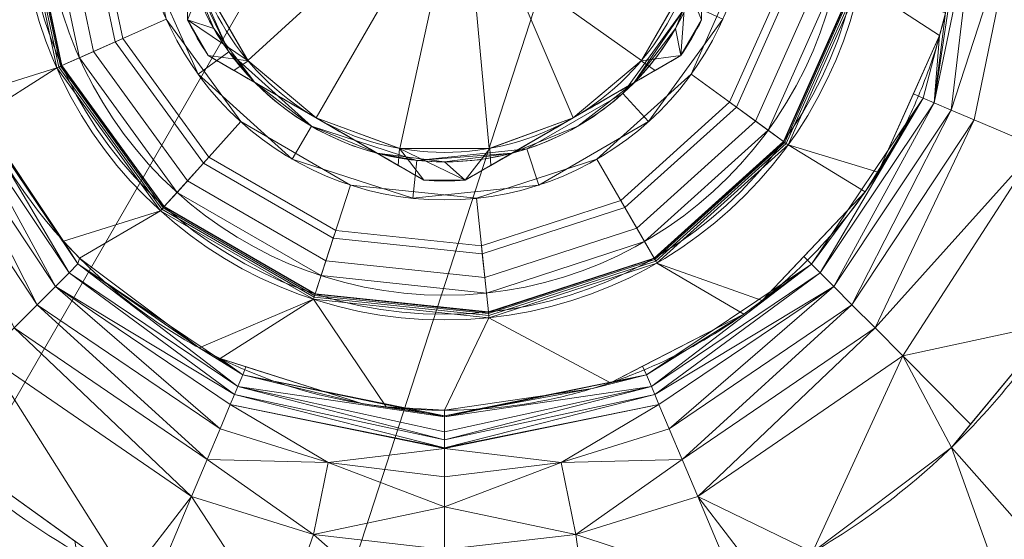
# Model space of a CAD drawing. Header units: millimetres. Extents: x -71 to 71, y -145 to 145.
# Tile 346 of 497: x -22 to 29, y -34 to -7. Entities that reach past the tile are written whole.
import ezdxf

# ---------------------------------------------------------------- set-up
doc = ezdxf.new("R2010")
doc.units = ezdxf.units.MM
doc.layers.add('1', color=7, linetype='CONTINUOUS')

msp = doc.modelspace()

# ---------------------------------------------------------------- linework, layer by layer
at = {"layer": '1', "color": 163, "linetype": 'Continuous', "lineweight": 13}
for p, q in [((-13.5, -6.538, 109.5), (-13.5, -3.708, 109.5)), ((13.5, -3.708, 109.5), (13.5, -6.538, 109.5)), ((-13.5, -6.538, 109.5), (-13.5, -6.538, 116.634)), ((13.5, -6.538, 109.5), (13.5, -6.538, 116.634)), ((-12.412, -8.422, 109.5), (-12.412, -8.422, 116.634)), ((-9.961, -9.837, 109.5), (-12.412, -8.422, 109.5)), ((12.412, -8.422, 109.5), (9.961, -9.837, 109.5)), ((12.412, -8.422, 109.5), (12.412, -8.422, 116.634)), ((-3.539, -13.545, 109.5), (-9.961, -9.837, 109.5)), ((9.961, -9.837, 109.5), (3.539, -13.545, 109.5)), ((-1.088, -14.961, 109.5), (-3.539, -13.545, 109.5)), ((3.539, -13.545, 109.5), (1.088, -14.961, 109.5)), ((-1.088, -14.961, 109.5), (-1.088, -14.961, 116.634)), ((1.088, -14.961, 109.5), (1.088, -14.961, 116.634))]:
    msp.add_line(p, q, dxfattribs=at)
at = {"layer": '1', "color": 163, "linetype": 'Continuous', "lineweight": 13, "extrusion": (-5.23961e-15, 1.15648e-14, -1)}
for centre, radius in [((0, 0, 144.005), 61.018), ((0, 0, 124.37), 56.395)]:
    msp.add_circle(centre, radius, dxfattribs=at)
at = {"layer": '1', "color": 163, "linetype": 'Continuous', "lineweight": 13}
for centre, radius in [((0, 0, -145), 60.443), ((0, 0, -118.371), 50.5), ((0, 0, 75.3), 22), ((0, 0, 109), 21), ((0, 0, 109), 16), ((0, 0, 108.5), 16), ((0, 0, 108.5), 14)]:
    msp.add_circle(centre, radius, dxfattribs=at)
at = {"layer": '1', "color": 163, "linetype": 'Continuous', "lineweight": 13, "extrusion": (0, 0, -1)}
for centre, radius in [((0, 0, -75), 22.3), ((0, 0, -84.43), 22), ((0, 0, -93.97), 22), ((0, 0, -108), 22)]:
    msp.add_circle(centre, radius, dxfattribs=at)
at = {"layer": '1', "color": 163, "linetype": 'Continuous', "lineweight": 13}
for centre, radius, start, end in [((0, 0, 117.5), 13.5, 300, 0), ((0, 0, 109.5), 14, 195.3589, 224.6411), ((0, 0, 109.5), 14, 315.3589, 344.6411), ((0, 0, 109.5), 14, 224.6411, 255.3589), ((0, 0, 109.5), 14, 284.6411, 315.3589), ((0, 0, 109.5), 14, 255.3589, 284.6411)]:
    msp.add_arc(centre, radius, start, end, dxfattribs=at)
at = {"layer": '1', "color": 163, "linetype": 'Continuous', "lineweight": 13, "extrusion": (0, 0, -1)}
for centre, radius, start, end in [((0, 0, -117.5), 13.5, 300, 360), ((0, 0, -116.634), 15, 325.8419, 334.1581), ((0, 0, -109.5), 15, 325.8419, 334.1581), ((0, 0, -116.634), 15, 205.8419, 214.1581), ((0, 0, -109.5), 15, 205.8419, 214.1581), ((0, 0, -117.5), 13.5, 240, 300), ((0, 0, -116.634), 15, 265.8419, 274.1581), ((0, 0, -109.5), 15, 265.8419, 274.1581)]:
    msp.add_arc(centre, radius, start, end, dxfattribs=at)
at = {"layer": '1', "color": 163, "linetype": 'Continuous', "lineweight": 13}
for points, knots in [([(-24.097, 44.38, -76), (-24.172, 44.339, -76), (-24.622, 44.093, -76), (-25.349, 43.682, -76), (-26.086, 43.242, -76), (-26.544, 42.962, -76), (-27.001, 42.677, -76), (-27.726, 42.213, -76), (-28.488, 41.701, -76), (-29.02, 41.33, -76), (-29.24, 41.174, -76), (-29.461, 41.017, -76), (-29.812, 40.763, -76), (-30.291, 40.409, -76), (-30.982, 39.884, -76), (-31.833, 39.21, -76), (-32.836, 38.375, -76), (-33.817, 37.513, -76), (-34.776, 36.625, -76), (-35.713, 35.713, -76), (-36.625, 34.776, -76), (-37.513, 33.817, -76), (-38.231, 32.999, -76), (-38.705, 32.438, -76), (-38.93, 32.166, -76), (-39.069, 31.999, -76), (-39.429, 31.557, -76), (-40.019, 30.811, -76), (-40.604, 30.03, -76), (-40.977, 29.515, -76), (-41.103, 29.339, -76), (-41.181, 29.229, -76), (-41.22, 29.174, -76), (-41.283, 29.086, -76), (-41.392, 28.931, -76), (-41.608, 28.62, -76), (-41.912, 28.174, -76), (-42.27, 27.635, -76), (-42.62, 27.091, -76), (-42.905, 26.636, -76), (-43.102, 26.315, -76), (-43.213, 26.132, -76), (-43.276, 26.028, -76), (-43.317, 25.959, -76), (-43.345, 25.913, -76), (-43.393, 25.832, -76), (-43.489, 25.671, -76), (-44.004, 24.793, -76), (-44.673, 23.576, -76), (-45.434, 22.057, -76), (-45.974, 20.909, -76), (-46.482, 19.753, -76), (-46.96, 18.59, -76), (-47.405, 17.421, -76), (-47.82, 16.249, -76), (-48.203, 15.073, -76), (-48.673, 13.503, -76), (-49.184, 11.539, -76), (-49.594, 9.579, -76), (-49.864, 8.018, -76), (-49.987, 7.192, -76), (-50.053, 6.707, -76), (-50.078, 6.513, -76), (-50.107, 6.287, -76), (-50.133, 6.081, -76), (-50.15, 5.936, -76), (-50.163, 5.825, -76), (-50.217, 5.354, -76), (-50.339, 4.152, -76), (-50.442, 2.627, -76), (-50.492, 1.119, -76), (-50.504, 0, -76), (-50.492, -1.119, -76), (-50.442, -2.627, -76), (-50.314, -4.533, -76), (-50.052, -6.849, -76), (-49.676, -9.187, -76), (-49.184, -11.539, -76), (-48.571, -13.896, -76), (-47.835, -16.25, -76), (-46.975, -18.592, -76), (-45.99, -20.913, -76), (-44.879, -23.201, -76), (-43.644, -25.448, -76), (-42.288, -27.644, -76), (-40.813, -29.779, -76), (-39.224, -31.843, -76), (-37.526, -33.828, -76), (-35.725, -35.725, -76), (-33.907, -37.451, -76), (-32.588, -38.587, -76), (-31.241, -39.688, -76), (-29.779, -40.813, -76), (-27.644, -42.288, -76), (-25.448, -43.644, -76), (-23.201, -44.879, -76), (-20.913, -45.99, -76), (-18.592, -46.975, -76), (-16.25, -47.835, -76), (-13.896, -48.571, -76), (-11.539, -49.184, -76), (-9.187, -49.676, -76), (-6.849, -50.052, -76), (-4.533, -50.314, -76), (-2.245, -50.467, -76), (-0.744, -50.5, -76), (0, -50.5, -76)], [0, 0, 0, 0, 0.001879, 0.011207, 0.018203, 0.020535, 0.022867, 0.029864, 0.039192, 0.04269, 0.043856, 0.045022, 0.04852, 0.053184, 0.057848, 0.067177, 0.076505, 0.085833, 0.095161, 0.104489, 0.113818, 0.123146, 0.132474, 0.137138, 0.138887, 0.140053, 0.141802, 0.151131, 0.160459, 0.162791, 0.164831, 0.165123, 0.165706, 0.166289, 0.167455, 0.169787, 0.174451, 0.179115, 0.183779, 0.188444, 0.190776, 0.191942, 0.193108, 0.193399, 0.193691, 0.194274, 0.19544, 0.197772, 0.216428, 0.225757, 0.235085, 0.244413, 0.253741, 0.263069, 0.272398, 0.281726, 0.291054, 0.309711, 0.328367, 0.337695, 0.347024, 0.34819, 0.349356, 0.351688, 0.353655, 0.354311, 0.355186, 0.356352, 0.36568, 0.384337, 0.393665, 0.402993, 0.412321, 0.421649, 0.440306, 0.458962, 0.477619, 0.496275, 0.514932, 0.533588, 0.552245, 0.570901, 0.589558, 0.608214, 0.626871, 0.645527, 0.664184, 0.68284, 0.701496, 0.720153, 0.736477, 0.738809, 0.757466, 0.776122, 0.794779, 0.813435, 0.832092, 0.850748, 0.869405, 0.888061, 0.906718, 0.925374, 0.944031, 0.962687, 0.981344, 1, 1, 1, 1]), ([(-7.623, 37.269, 57.075), (-10.477, 36.716, 57.095), (-15.76, 35.075, 57.155), (-23.419, 30.836, 57.273), (-28.808, 25.986, 57.326), (-32.723, 20.841, 57.249), (-35.319, 16.316, 57.092), (-37.183, 11.365, 56.816), (-38.174, 6.948, 56.572), (-38.672, 3.016, 56.402), (-38.751, -0.066, 56.317), (-38.602, -2.98, 56.288), (-38.21, -6.836, 56.332), (-36.978, -12.35, 56.699), (-34.425, -18.612, 57.701), (-30.968, -24.306, 59.063), (-26.306, -29.662, 60.755), (-21.316, -33.455, 62.235), (-17.822, -35.334, 63.038), (-16.699, -35.869, 63.271), (-16.633, -35.9, 63.285)], [0, 0, 0, 0, 0.086974, 0.167767, 0.2717, 0.313026, 0.368916, 0.432966, 0.475693, 0.5079, 0.554556, 0.570172, 0.597502, 0.673641, 0.743578, 0.805353, 0.878593, 0.962019, 0.99777, 1, 1, 1, 1]), ([(7.623, 37.268, 57.074), (8.624, 37.075, 57.081), (10.612, 36.612, 57.097), (14.504, 35.385, 57.138), (19.169, 33.293, 57.208), (23.457, 30.508, 57.267), (26.296, 28.137, 57.297), (27.773, 26.73, 57.304), (28.748, 25.722, 57.304), (29.691, 24.684, 57.301), (30.997, 23.117, 57.29), (32.569, 20.949, 57.255), (34.162, 18.336, 57.168), (35.3, 16.055, 57.065), (36.08, 14.172, 56.977), (36.604, 12.737, 56.905), (37.073, 11.283, 56.823), (37.486, 9.813, 56.739), (37.843, 8.327, 56.655), (38.241, 6.33, 56.548), (38.584, 3.804, 56.434), (38.702, 1.512, 56.364), (38.7, -0.017, 56.334), (38.683, -0.781, 56.322), (38.662, -1.418, 56.313), (38.64, -1.927, 56.307), (38.625, -2.245, 56.303), (38.562, -3.391, 56.293), (38.36, -5.421, 56.314), (37.843, -8.371, 56.446), (37.12, -11.337, 56.677), (36.185, -14.232, 57.013), (35.226, -16.566, 57.386), (34.361, -18.382, 57.727), (33.667, -19.717, 58), (32.926, -21.023, 58.292), (31.874, -22.721, 58.702), (29.868, -25.575, 59.469), (26.547, -29.275, 60.659), (21.912, -33.043, 62.069), (18.445, -35.044, 62.91), (16.633, -35.9, 63.286)], [0, 0, 0, 0, 0.03125, 0.0625, 0.125, 0.1875, 0.21875, 0.238281, 0.25, 0.261719, 0.28125, 0.3125, 0.34375, 0.375, 0.390625, 0.40625, 0.421875, 0.4375, 0.453125, 0.46875, 0.5, 0.53125, 0.539062, 0.546875, 0.554688, 0.558594, 0.5625, 0.564453, 0.59375, 0.625, 0.65625, 0.6875, 0.71875, 0.734375, 0.75, 0.765625, 0.78125, 0.8125, 0.875, 0.9375, 1, 1, 1, 1]), ([(0, 27.058, 75), (-1.786, 27.058, 75), (-3.543, 26.882, 75), (-6.136, 26.366, 75), (-6.993, 26.151, 75), (-8.268, 25.763, 75), (-8.692, 25.623, 75), (-9.531, 25.322, 75), (-9.945, 25.162, 75), (-11.988, 24.313, 75), (-13.54, 23.482, 75), (-15.377, 22.253, 75), (-15.739, 21.997, 75), (-16.453, 21.467, 75), (-16.805, 21.192, 75), (-17.836, 20.344, 75), (-18.491, 19.749, 75), (-20.358, 17.878, 75), (-21.477, 16.516, 75), (-22.713, 14.666, 75), (-22.952, 14.288, 75), (-23.408, 13.525, 75), (-23.626, 13.139, 75), (-24.251, 11.97, 75), (-24.627, 11.173, 75), (-25.301, 9.547, 75), (-25.598, 8.717, 75), (-25.984, 7.446, 75), (-26.103, 7.019, 75), (-26.32, 6.155, 75), (-26.418, 5.719, 75), (-26.851, 3.541, 75), (-27.023, 1.788, 75), (-27.025, -0.858, 75), (-26.983, -1.742, 75), (-26.81, -3.517, 75), (-26.679, -4.397, 75), (-26.164, -6.995, 75), (-25.655, -8.681, 75), (-24.64, -11.138, 75), (-24.258, -11.949, 75), (-23.423, -13.514, 75), (-22.969, -14.271, 75), (-21.504, -16.468, 75), (-20.386, -17.837, 75), (-17.864, -20.363, 75), (-16.501, -21.483, 75), (-14.306, -22.953, 75), (-13.549, -23.408, 75), (-11.985, -24.247, 75), (-11.175, -24.631, 75), (-8.722, -25.651, 75), (-7.038, -26.164, 75), (-4.44, -26.686, 75), (-3.559, -26.818, 75), (-1.783, -26.995, 75), (-0.893, -27.039, 75), (0, -27.039, 75)], [0, 0, 0, 0, 0.0625, 0.0625, 0.09375, 0.09375, 0.109375, 0.109375, 0.125, 0.125, 0.1875, 0.1875, 0.203125, 0.203125, 0.21875, 0.21875, 0.25, 0.25, 0.3125, 0.3125, 0.328125, 0.328125, 0.34375, 0.34375, 0.375, 0.375, 0.40625, 0.40625, 0.421875, 0.421875, 0.4375, 0.4375, 0.5, 0.5, 0.53125, 0.53125, 0.5625, 0.5625, 0.625, 0.625, 0.65625, 0.65625, 0.6875, 0.6875, 0.75, 0.75, 0.8125, 0.8125, 0.84375, 0.84375, 0.875, 0.875, 0.9375, 0.9375, 0.96875, 0.96875, 1, 1, 1, 1]), ([(0, -27.039, 75), (1.786, -27.039, 75), (3.542, -26.863, 75), (6.135, -26.347, 75), (6.993, -26.132, 75), (8.268, -25.745, 75), (8.692, -25.604, 75), (9.53, -25.303, 75), (9.944, -25.143, 75), (11.987, -24.294, 75), (13.54, -23.464, 75), (15.377, -22.236, 75), (15.74, -21.981, 75), (16.454, -21.451, 75), (16.806, -21.175, 75), (17.838, -20.328, 75), (18.492, -19.734, 75), (20.361, -17.863, 75), (21.48, -16.502, 75), (22.716, -14.652, 75), (22.955, -14.274, 75), (23.412, -13.511, 75), (23.63, -13.125, 75), (24.254, -11.956, 75), (24.63, -11.159, 75), (25.304, -9.533, 75), (25.601, -8.703, 75), (25.987, -7.432, 75), (26.105, -7.005, 75), (26.322, -6.141, 75), (26.42, -5.704, 75), (26.853, -3.526, 75), (27.024, -1.773, 75), (27.025, 0.872, 75), (26.983, 1.757, 75), (26.808, 3.532, 75), (26.678, 4.412, 75), (26.161, 7.01, 75), (25.651, 8.695, 75), (24.637, 11.153, 75), (24.254, 11.964, 75), (23.419, 13.528, 75), (22.966, 14.286, 75), (21.5, 16.483, 75), (20.383, 17.852, 75), (17.863, 20.38, 75), (16.499, 21.499, 75), (14.305, 22.971, 75), (13.549, 23.426, 75), (11.985, 24.266, 75), (11.175, 24.65, 75), (8.722, 25.67, 75), (7.038, 26.184, 75), (4.44, 26.705, 75), (3.559, 26.837, 75), (1.783, 27.014, 75), (0.893, 27.058, 75), (0, 27.058, 75)], [0, 0, 0, 0, 0.0625, 0.0625, 0.09375, 0.09375, 0.109375, 0.109375, 0.125, 0.125, 0.1875, 0.1875, 0.203125, 0.203125, 0.21875, 0.21875, 0.25, 0.25, 0.3125, 0.3125, 0.328125, 0.328125, 0.34375, 0.34375, 0.375, 0.375, 0.40625, 0.40625, 0.421875, 0.421875, 0.4375, 0.4375, 0.5, 0.5, 0.53125, 0.53125, 0.5625, 0.5625, 0.625, 0.625, 0.65625, 0.65625, 0.6875, 0.6875, 0.75, 0.75, 0.8125, 0.8125, 0.84375, 0.84375, 0.875, 0.875, 0.9375, 0.9375, 0.96875, 0.96875, 1, 1, 1, 1]), ([(-56.009, 7.431, -40.188), (-56.388, 4.578, -40.186), (-56.641, 0.134, -40.185), (-56.24, -6.021, -40.189), (-55.544, -10.716, -40.194), (-54.419, -15.455, -40.201), (-52.847, -20.192, -40.211), (-50.809, -24.884, -40.223), (-48.296, -29.478, -40.237), (-45.295, -33.918, -40.254), (-41.802, -38.142, -40.273), (-37.826, -42.092, -40.294), (-33.383, -45.704, -40.318), (-28.491, -48.91, -40.344), (-21.41, -52.55, -40.381), (-15.538, -54.481, -40.413), (-11.446, -55.328, -40.436)], [0, 0, 0, 0, 0.125, 0.1875, 0.25, 0.3125, 0.375, 0.4375, 0.5, 0.5625, 0.625, 0.6875, 0.75, 0.8125, 0.875, 1, 1, 1, 1]), ([(-55.792, 7.399, -43.18), (-56.025, 5.645, -43.179), (-56.322, 2.145, -43.176), (-56.277, -3.083, -43.176), (-55.745, -8.317, -43.178), (-54.721, -13.508, -43.184), (-53.474, -17.706, -43.19), (-52.25, -20.972, -43.197), (-51.219, -23.375, -43.203), (-50.072, -25.74, -43.209), (-48.389, -28.832, -43.218), (-46.015, -32.549, -43.232), (-42.796, -36.679, -43.25), (-39.806, -39.855, -43.267), (-37.226, -42.238, -43.281), (-35.202, -43.937, -43.293), (-33.103, -45.541, -43.305), (-30.938, -47.039, -43.317), (-28.72, -48.425, -43.329), (-25.68, -50.135, -43.347), (-22.517, -51.632, -43.365), (-19.232, -52.914, -43.383), (-15.891, -54.039, -43.402), (-13.342, -54.704, -43.417), (-11.64, -55.064, -43.427)], [0, 0, 0, 0, 0.0625, 0.125, 0.1875, 0.25, 0.3125, 0.34375, 0.375, 0.40625, 0.4375, 0.5, 0.5625, 0.625, 0.65625, 0.6875, 0.71875, 0.75, 0.78125, 0.8125, 0.875, 0.90625, 0.9375, 1, 1, 1, 1]), ([(56.009, 7.431, -40.188), (56.48, 3.879, -40.185), (56.609, 0.339, -40.185), (56.211, -6.716, -40.187), (55.674, -10.264, -40.19), (53.944, -17.175, -40.2), (52.766, -20.507, -40.206), (49.795, -26.93, -40.223), (47.978, -30.049, -40.233), (43.844, -35.813, -40.256), (41.525, -38.478, -40.269), (36.383, -43.372, -40.297), (33.546, -45.6, -40.313), (27.598, -49.428, -40.346), (24.459, -51.056, -40.364), (18.004, -53.662, -40.399), (14.728, -54.649, -40.418), (11.446, -55.328, -40.436)], [0, 0, 0, 0, 0.125756, 0.125756, 0.251512, 0.251512, 0.377268, 0.377268, 0.503024, 0.503024, 0.62878, 0.62878, 0.754536, 0.754536, 0.880292, 0.880292, 1, 1, 1, 1]), ([(55.792, 7.399, -43.18), (55.796, 7.37, -43.18), (55.814, 7.234, -43.18), (55.843, 7.006, -43.18), (55.871, 6.777, -43.18), (55.89, 6.616, -43.18), (55.905, 6.491, -43.179), (55.965, 5.967, -43.179), (56.102, 4.627, -43.178), (56.215, 2.927, -43.178), (56.271, 1.247, -43.177), (56.285, 0, -43.177), (56.271, -1.247, -43.177), (56.216, -2.927, -43.178), (56.073, -5.052, -43.178), (55.781, -7.633, -43.18), (55.363, -10.238, -43.182), (54.814, -12.859, -43.186), (54.131, -15.487, -43.189), (53.311, -18.11, -43.194), (52.352, -20.721, -43.199), (51.254, -23.307, -43.205), (50.016, -25.857, -43.212), (48.64, -28.361, -43.22), (47.128, -30.808, -43.228), (45.485, -33.187, -43.238), (43.714, -35.488, -43.248), (41.822, -37.7, -43.258), (39.814, -39.814, -43.269), (37.788, -41.738, -43.281), (36.318, -43.004, -43.289), (34.817, -44.23, -43.297), (33.188, -45.485, -43.306), (30.808, -47.128, -43.32), (28.361, -48.64, -43.333), (25.857, -50.016, -43.347), (23.306, -51.254, -43.361), (20.721, -52.352, -43.376), (18.11, -53.311, -43.39), (15.487, -54.131, -43.405), (13.327, -54.692, -43.417), (12.046, -54.978, -43.424), (11.64, -55.064, -43.427)], [0, 0, 0, 0, 0.001087, 0.005202, 0.008675, 0.009832, 0.011376, 0.013433, 0.029895, 0.062819, 0.07928, 0.095742, 0.112204, 0.128666, 0.161589, 0.194512, 0.227436, 0.260359, 0.293283, 0.326206, 0.35913, 0.392053, 0.424977, 0.4579, 0.490824, 0.523747, 0.556671, 0.589594, 0.622518, 0.655441, 0.684249, 0.688365, 0.721288, 0.754212, 0.787135, 0.820059, 0.852982, 0.885906, 0.918829, 0.951753, 0.984676, 1, 1, 1, 1]), ([(-13.5, -6.538, 116.634), (-13.5, -5.465, 116.904), (-13.5, -4.385, 117.122), (-13.5, -2.207, 117.42), (-13.5, -1.109, 117.5), (-13.5, 0, 117.5)], [0, 0, 0, 0, 0.5, 0.5, 1, 1, 1, 1]), ([(-6.75, -11.691, 117.5), (-7.71, -11.137, 117.5), (-8.661, -10.588, 117.42), (-10.548, -9.499, 117.122), (-11.483, -8.959, 116.904), (-12.412, -8.422, 116.634)], [0, 0, 0, 0, 0.5, 0.5, 1, 1, 1, 1]), ([(12.412, -8.422, 116.634), (11.483, -8.959, 116.904), (10.548, -9.499, 117.122), (8.661, -10.588, 117.42), (7.71, -11.137, 117.5), (6.75, -11.691, 117.5)], [0, 0, 0, 0, 0.5, 0.5, 1, 1, 1, 1]), ([(-1.088, -14.961, 116.634), (-2.017, -14.424, 116.904), (-2.952, -13.884, 117.122), (-4.839, -12.795, 117.42), (-5.79, -12.246, 117.5), (-6.75, -11.691, 117.5)], [0, 0, 0, 0, 0.5, 0.5, 1, 1, 1, 1]), ([(6.75, -11.691, 117.5), (5.79, -12.246, 117.5), (4.839, -12.795, 117.42), (2.952, -13.884, 117.122), (2.017, -14.424, 116.904), (1.088, -14.961, 116.634)], [0, 0, 0, 0, 0.5, 0.5, 1, 1, 1, 1])]:
    msp.add_open_spline(points, degree=3, knots=knots, dxfattribs=at)
msp.add_rational_spline([(24.097, 44.38, -76), (37.72, 36.983, -76), (51.026, 22.319, -76), (52.762, 2.594, -76), (45.13, -27.456, -76), (34.192, -43.962, -76), (15.502, -50.5, -76), (0, -50.5, -76)], [0.558861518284, 0.558861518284, 0.542329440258, 0.558861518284, 0.558861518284, 0.542329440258, 0.558861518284, 0.558861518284], degree=4, knots=[0, 0, 0, 0, 0, 0.5, 0.5, 0.5, 1, 1, 1, 1, 1], dxfattribs=at)
msp.add_open_spline([(0, -39.596, 64.892), (0, -31.671, 65.373), (0, -27.486, 68.742), (0, -27.039, 75)], degree=3, dxfattribs=at)
for points in [[(24.585, 55.218, -145), (-35.528, -48.9, -145), (-52.345, -30.222, -145), (-60.112, -6.318, -145)], [(-12.567, -59.123, -145), (-35.528, -48.9, -145), (24.585, 55.218, -145)], [(24.585, 55.218, -145), (35.528, -48.9, -145), (12.567, -59.123, -145), (-12.567, -59.123, -145)], [(35.528, -48.9, -145), (24.585, 55.218, -145), (44.918, 40.445, -145)], [(-26.871, -2.876, 75), (-24.907, -10.49, 75), (-20.372, -9.07, 75), (-22.3, 0, 75)], [(-22.3, 0, 75), (-20.372, -9.07, 75), (-20.267, -9.024, 75.023), (-22.185, 0, 75.023)], [(-22.185, 0, 75.023), (-20.267, -9.024, 75.023), (-20.178, -8.984, 75.088), (-22.088, 0, 75.088)], [(-22.088, 0, 75.088), (-20.178, -8.984, 75.088), (-20.119, -8.957, 75.185), (-22.023, 0, 75.185)], [(-22.023, 0, 75.185), (-20.119, -8.957, 75.185), (-20.098, -8.948, 75.3), (-22, 0, 75.3)], [(-22, 0, 108), (-20.098, -8.948, 108), (-19.184, -8.541, 109), (-21, 0, 109)], [(-20.098, -8.948, 75.3), (-20.098, -8.948, 84.43), (-22, 0, 84.43), (-22, 0, 75.3)], [(-22, 0, 84.43), (-20.098, -8.948, 84.43), (-18.433, -8.207, 85.463), (-20.178, 0, 85.463)], [(-20.178, 0, 92.937), (-18.433, -8.207, 92.937), (-20.098, -8.948, 93.97), (-22, 0, 93.97)], [(-20.098, -8.948, 93.97), (-20.098, -8.948, 108), (-22, 0, 108), (-22, 0, 93.97)], [(-14.617, -6.508, 109), (-16, 0, 109), (-21, 0, 109), (-19.184, -8.541, 109)], [(-20.178, 0, 85.463), (-18.433, -8.207, 85.463), (-17.301, -7.703, 87.152), (-18.939, 0, 87.152)], [(-18.939, 0, 91.248), (-17.301, -7.703, 91.248), (-18.433, -8.207, 92.937), (-20.178, 0, 92.937)], [(-18.939, 0, 87.152), (-17.301, -7.703, 87.152), (-16.901, -7.525, 89.2), (-18.5, 0, 89.2)], [(-18.5, 0, 89.2), (-16.901, -7.525, 89.2), (-17.301, -7.703, 91.248), (-18.939, 0, 91.248)], [(25.716, -10.907, 69.353), (27.922, -0.271, 69.14), (27.301, -0.265, 72.039)], [(26.309, -6.18, 75), (25.716, -10.907, 69.353), (27.301, -0.265, 72.039)], [(27.922, -0.271, 69.14), (25.716, -10.907, 69.353), (26.607, -11.285, 66.771)], [(26.607, -11.285, 66.771), (30.171, -0.293, 63.994), (27.922, -0.271, 69.14)], [(26.607, -11.285, 66.771), (27.813, -11.796, 64.41), (30.171, -0.293, 63.994)], [(30.171, -0.293, 63.994), (27.813, -11.796, 64.41), (31.166, -13.218, 60.351)], [(-4.045, -2.939, 117.5), (-4.891, -1.04, 117.5), (-12.686, -4.617, 117.5), (-10.342, -8.678, 117.5)], [(4.568, -2.034, 117.5), (3.346, -3.716, 117.5), (10.342, -8.678, 117.5), (12.686, -4.617, 117.5)], [(-15.65, -3.327, 108.5), (-12.944, -9.405, 108.5), (-11.326, -8.229, 108.5), (-13.694, -2.911, 108.5)], [(-13.5, -3.708, 109.5), (-13.694, -2.911, 108.5), (-11.326, -8.229, 108.5)], [(-10.342, -8.678, 117.5), (-6.75, -11.691, 117.5), (-2.5, -4.33, 117.5), (-4.045, -2.939, 117.5)], [(-12.944, -9.405, 109), (-12.944, -9.405, 108.5), (-15.65, -3.327, 108.5), (-15.65, -3.327, 109)], [(16.989, -12.343, 109), (20.541, -4.366, 109), (15.65, -3.327, 109), (12.944, -9.405, 109)], [(-11.326, -8.229, 108.5), (-11.326, -8.229, 109.5), (-13.5, -3.708, 109.5)], [(-13.5, -6.538, 109.5), (-13.5, -3.708, 109.5), (-12.124, -7, 109.5)], [(3.346, -3.716, 117.5), (1.545, -4.755, 117.5), (2.344, -13.295, 117.5), (6.75, -11.691, 117.5)], [(6.75, -11.691, 117.5), (10.342, -8.678, 117.5), (3.346, -3.716, 117.5)], [(12.124, -7, 109.5), (13.5, -3.708, 109.5), (13.5, -6.538, 109.5), (12.412, -8.422, 109.5)], [(15.322, -11.132, 87.152), (18.525, -3.938, 87.152), (18.096, -3.846, 89.2), (14.967, -10.874, 89.2)], [(14.967, -10.874, 89.2), (18.096, -3.846, 89.2), (18.525, -3.938, 91.248), (15.322, -11.132, 91.248)], [(16.324, -11.86, 85.463), (19.737, -4.195, 85.463), (18.525, -3.938, 87.152), (15.322, -11.132, 87.152)], [(15.322, -11.132, 91.248), (18.525, -3.938, 91.248), (19.737, -4.195, 92.937), (16.324, -11.86, 92.937)], [(-13.5, -6.538, 116.634), (-10.323, -8.699, 117.5), (-12.695, -4.591, 117.5)], [(-0.523, -4.973, 117.5), (-2.5, -4.33, 117.5), (-6.75, -11.691, 117.5), (-2.344, -13.295, 117.5)], [(12.412, -8.422, 116.634), (12.695, -4.591, 117.5), (10.323, -8.699, 117.5)], [(12.695, -4.591, 117.5), (12.412, -8.422, 116.634), (13.5, -6.538, 116.634)], [(17.798, -12.931, 84.43), (21.519, -4.574, 84.43), (19.737, -4.195, 85.463), (16.324, -11.86, 85.463)], [(16.324, -11.86, 92.937), (19.737, -4.195, 92.937), (21.519, -4.574, 93.97), (17.798, -12.931, 93.97)], [(17.798, -12.931, 108), (21.519, -4.574, 108), (20.541, -4.366, 109), (16.989, -12.343, 109)], [(17.817, -12.945, 75.185), (21.542, -4.579, 75.185), (21.519, -4.574, 75.3), (17.798, -12.931, 75.3)], [(21.519, -4.574, 75.3), (21.519, -4.574, 84.43), (17.798, -12.931, 84.43), (17.798, -12.931, 75.3)], [(21.519, -4.574, 93.97), (21.519, -4.574, 108), (17.798, -12.931, 108), (17.798, -12.931, 93.97)], [(17.869, -12.983, 75.088), (21.605, -4.592, 75.088), (21.542, -4.579, 75.185), (17.817, -12.945, 75.185)], [(17.948, -13.04, 75.023), (21.7, -4.613, 75.023), (21.605, -4.592, 75.088), (17.869, -12.983, 75.088)], [(18.041, -13.108, 75), (21.813, -4.636, 75), (21.7, -4.613, 75.023), (17.948, -13.04, 75.023)], [(22.78, -14.544, 75), (26.001, -7.37, 75), (21.813, -4.636, 75), (18.041, -13.108, 75)], [(26.001, -7.37, 75), (26.309, -6.18, 75), (21.813, -4.636, 75)], [(-2.344, -13.295, 117.5), (2.344, -13.295, 117.5), (1.545, -4.755, 117.5), (-0.523, -4.973, 117.5)], [(9.961, -9.837, 109.5), (9.368, -10.404, 108.5), (12.79, -5.694, 108.5)], [(12.79, -5.694, 108.5), (9.368, -10.404, 108.5), (10.706, -11.89, 108.5), (14.617, -6.508, 108.5)], [(12.79, -5.694, 108.5), (12.79, -5.694, 109.5), (9.961, -9.837, 109.5)], [(26.309, -6.18, 75), (26.001, -7.37, 75), (25.716, -10.907, 69.353)], [(-19.184, -8.541, 109), (-14.052, -15.606, 109), (-10.706, -11.89, 109), (-14.617, -6.508, 109)], [(-10.323, -8.699, 117.5), (-13.5, -6.538, 116.634), (-12.412, -8.422, 116.634)], [(-13.5, -6.538, 116.634), (-13.5, -6.538, 109.5), (-12.412, -8.422, 109.5), (-12.412, -8.422, 116.634)], [(-12.124, -7, 109.5), (-9.961, -9.837, 109.5), (-12.412, -8.422, 109.5), (-13.5, -6.538, 109.5)], [(14.617, -6.508, 109), (14.617, -6.508, 108.5), (10.706, -11.89, 108.5), (10.706, -11.89, 109)], [(12.412, -8.422, 116.634), (12.412, -8.422, 109.5), (13.5, -6.538, 109.5), (13.5, -6.538, 116.634)], [(12.412, -8.422, 109.5), (9.961, -9.837, 109.5), (12.124, -7, 109.5)], [(-18.433, -8.207, 85.463), (-13.502, -14.995, 85.463), (-12.672, -14.074, 87.152), (-17.301, -7.703, 87.152)], [(-17.301, -7.703, 91.248), (-12.672, -14.074, 91.248), (-13.502, -14.995, 92.937), (-18.433, -8.207, 92.937)], [(-17.301, -7.703, 87.152), (-12.672, -14.074, 87.152), (-12.379, -13.748, 89.2), (-16.901, -7.525, 89.2)], [(-16.901, -7.525, 89.2), (-12.379, -13.748, 89.2), (-12.672, -14.074, 91.248), (-17.301, -7.703, 91.248)], [(26.001, -7.37, 75), (24.624, -10.437, 75), (25.138, -10.661, 72.156)], [(25.138, -10.661, 72.156), (25.716, -10.907, 69.353), (26.001, -7.37, 75)], [(-20.098, -8.948, 84.43), (-14.721, -16.349, 84.43), (-13.502, -14.995, 85.463), (-18.433, -8.207, 85.463)], [(-18.433, -8.207, 92.937), (-13.502, -14.995, 92.937), (-14.721, -16.349, 93.97), (-20.098, -8.948, 93.97)], [(-7, -12.124, 108.5), (-11.326, -8.229, 108.5), (-12.944, -9.405, 108.5), (-8, -13.856, 108.5)], [(-9.961, -9.837, 109.5), (-11.326, -8.229, 108.5), (-7, -12.124, 108.5)], [(-9.961, -9.837, 109.5), (-11.326, -8.229, 109.5), (-11.326, -8.229, 108.5)], [(-20.098, -8.948, 108), (-14.721, -16.349, 108), (-14.052, -15.606, 109), (-19.184, -8.541, 109)], [(-12.412, -8.422, 116.634), (-11.066, -9.199, 116.84), (-10.323, -8.699, 117.5)], [(-6.75, -11.691, 117.5), (-12.412, -8.422, 116.634), (-9.961, -9.837, 109.5)], [(-12.412, -8.422, 116.634), (-12.412, -8.422, 109.5), (-9.961, -9.837, 109.5)], [(-6.75, -11.691, 117.5), (-10.323, -8.699, 117.5), (-11.066, -9.199, 116.84)], [(3.539, -13.545, 109.5), (9.961, -9.837, 109.5), (12.412, -8.422, 116.634), (6.75, -11.691, 117.5)], [(11.066, -9.199, 116.84), (10.323, -8.699, 117.5), (6.75, -11.691, 117.5)], [(9.961, -9.837, 109.5), (12.412, -8.422, 109.5), (12.412, -8.422, 116.634)], [(10.323, -8.699, 117.5), (11.066, -9.199, 116.84), (12.412, -8.422, 116.634)], [(-20.372, -9.07, 75), (-24.907, -10.49, 75), (-24.4, -11.621, 75)], [(-24.4, -11.621, 75), (-20.024, -18.155, 75), (-14.922, -16.572, 75), (-20.372, -9.07, 75)], [(-20.372, -9.07, 75), (-14.922, -16.572, 75), (-14.845, -16.487, 75.023), (-20.267, -9.024, 75.023)], [(-20.267, -9.024, 75.023), (-14.845, -16.487, 75.023), (-14.78, -16.414, 75.088), (-20.178, -8.984, 75.088)], [(-20.178, -8.984, 75.088), (-14.78, -16.414, 75.088), (-14.736, -16.366, 75.185), (-20.119, -8.957, 75.185)], [(-20.119, -8.957, 75.185), (-14.736, -16.366, 75.185), (-14.721, -16.349, 75.3), (-20.098, -8.948, 75.3)], [(-14.721, -16.349, 75.3), (-14.721, -16.349, 84.43), (-20.098, -8.948, 84.43), (-20.098, -8.948, 75.3)], [(-14.721, -16.349, 93.97), (-14.721, -16.349, 108), (-20.098, -8.948, 108), (-20.098, -8.948, 93.97)], [(-8, -13.856, 109), (-8, -13.856, 108.5), (-12.944, -9.405, 108.5), (-12.944, -9.405, 109)], [(12.944, -9.405, 109), (8, -13.856, 109), (10.5, -18.187, 109), (16.989, -12.343, 109)], [(-7, -12.124, 108.5), (-7, -12.124, 109.5), (-9.961, -9.837, 109.5)], [(-7, -12.124, 109.5), (-3.539, -13.545, 109.5), (-9.961, -9.837, 109.5)], [(-9.961, -9.837, 109.5), (-3.539, -13.545, 109.5), (-1.088, -14.961, 116.634), (-6.75, -11.691, 117.5)], [(7, -12.124, 109.5), (9.961, -9.837, 109.5), (3.539, -13.545, 109.5)], [(9.961, -9.837, 109.5), (9.368, -10.404, 109.5), (9.368, -10.404, 108.5)], [(-25.138, -10.661, 72.158), (-25.715, -10.906, 69.354), (-19.726, -19.822, 69.92)], [(-19.726, -19.822, 69.92), (-19.267, -19.36, 72.449), (-25.138, -10.661, 72.158)], [(-25.138, -10.661, 72.158), (-19.267, -19.36, 72.449), (-20.024, -18.155, 75)], [(-20.024, -18.155, 75), (-24.4, -11.621, 75), (-25.138, -10.661, 72.158)], [(4.326, -13.315, 109.5), (4.326, -13.315, 108.5), (9.368, -10.404, 108.5), (9.368, -10.404, 109.5)], [(4.944, -15.217, 108.5), (10.706, -11.89, 108.5), (9.368, -10.404, 108.5), (4.326, -13.315, 108.5)], [(22.09, -15.574, 75), (19.267, -19.361, 72.447), (25.138, -10.661, 72.156)], [(25.138, -10.661, 72.156), (19.267, -19.361, 72.447), (19.726, -19.822, 69.919)], [(19.726, -19.822, 69.919), (25.716, -10.907, 69.353), (25.138, -10.661, 72.156)], [(25.138, -10.661, 72.156), (22.78, -14.544, 75), (22.09, -15.574, 75)], [(25.138, -10.661, 72.156), (24.624, -10.437, 75), (22.78, -14.544, 75)], [(-26.607, -11.284, 66.772), (-27.812, -11.796, 64.41), (-21.395, -21.499, 65.643)], [(-25.715, -10.906, 69.354), (-26.607, -11.284, 66.772), (-20.435, -20.534, 67.652)], [(-21.395, -21.499, 65.643), (-20.435, -20.534, 67.652), (-26.607, -11.284, 66.772)], [(-20.435, -20.534, 67.652), (-19.726, -19.822, 69.92), (-25.715, -10.906, 69.354)], [(9.469, -16.401, 87.152), (15.322, -11.132, 87.152), (14.967, -10.874, 89.2), (9.25, -16.021, 89.2)], [(9.25, -16.021, 89.2), (14.967, -10.874, 89.2), (15.322, -11.132, 91.248), (9.469, -16.401, 91.248)], [(10.089, -17.475, 85.463), (16.324, -11.86, 85.463), (15.322, -11.132, 87.152), (9.469, -16.401, 87.152)], [(9.469, -16.401, 91.248), (15.322, -11.132, 91.248), (16.324, -11.86, 92.937), (10.089, -17.475, 92.937)], [(25.716, -10.907, 69.353), (19.726, -19.822, 69.919), (20.436, -20.535, 67.651)], [(20.436, -20.535, 67.651), (26.607, -11.285, 66.771), (25.716, -10.907, 69.353)], [(26.607, -11.285, 66.771), (20.436, -20.535, 67.651), (21.396, -21.499, 65.643)], [(21.396, -21.499, 65.643), (27.813, -11.796, 64.41), (26.607, -11.285, 66.771)], [(-22.606, -22.715, 63.895), (-21.395, -21.499, 65.643), (-27.812, -11.796, 64.41)], [(-14.052, -15.606, 109), (-6.489, -19.972, 109), (-4.944, -15.217, 109), (-10.706, -11.89, 109)], [(-2.434, -14.183, 116.84), (-2.372, -13.29, 117.5), (-6.75, -11.691, 117.5)], [(6.75, -11.691, 117.5), (1.088, -14.961, 116.634), (3.539, -13.545, 109.5)], [(6.75, -11.691, 117.5), (2.372, -13.29, 117.5), (2.434, -14.183, 116.84)], [(10.706, -11.89, 109), (10.706, -11.89, 108.5), (4.944, -15.217, 108.5), (4.944, -15.217, 109)], [(11, -19.053, 84.43), (17.798, -12.931, 84.43), (16.324, -11.86, 85.463), (10.089, -17.475, 85.463)], [(10.089, -17.475, 92.937), (16.324, -11.86, 92.937), (17.798, -12.931, 93.97), (11, -19.053, 93.97)], [(27.813, -11.796, 64.41), (21.396, -21.499, 65.643), (22.606, -22.716, 63.895)], [(22.606, -22.716, 63.895), (31.166, -13.218, 60.351), (27.813, -11.796, 64.41)], [(-8, -13.856, 108.5), (-1.672, -15.912, 108.5), (-1.463, -13.923, 108.5), (-7, -12.124, 108.5)], [(-7, -12.124, 108.5), (-1.463, -13.923, 108.5), (-3.539, -13.545, 109.5)], [(-3.539, -13.545, 109.5), (-7, -12.124, 109.5), (-7, -12.124, 108.5)], [(11, -19.053, 108), (17.798, -12.931, 108), (16.989, -12.343, 109), (10.5, -18.187, 109)], [(-2.372, -13.29, 117.5), (-2.434, -14.183, 116.84), (-1.088, -14.961, 116.634)], [(2.372, -13.29, 117.5), (-2.372, -13.29, 117.5), (1.088, -14.961, 116.634)], [(-1.088, -14.961, 116.634), (1.088, -14.961, 116.634), (-2.372, -13.29, 117.5)], [(4.326, -13.315, 108.5), (-1.463, -13.923, 108.5), (-1.672, -15.912, 108.5), (4.944, -15.217, 108.5)], [(-1.463, -13.923, 108.5), (4.326, -13.315, 108.5), (3.539, -13.545, 109.5)], [(1.088, -14.961, 116.634), (2.434, -14.183, 116.84), (2.372, -13.29, 117.5)], [(4.326, -13.315, 108.5), (4.326, -13.315, 109.5), (3.539, -13.545, 109.5)], [(11.011, -19.072, 75.185), (17.817, -12.945, 75.185), (17.798, -12.931, 75.3), (11, -19.053, 75.3)], [(17.798, -12.931, 75.3), (17.798, -12.931, 84.43), (11, -19.053, 84.43), (11, -19.053, 75.3)], [(17.798, -12.931, 93.97), (17.798, -12.931, 108), (11, -19.053, 108), (11, -19.053, 93.97)], [(11.044, -19.129, 75.088), (17.869, -12.983, 75.088), (17.817, -12.945, 75.185), (11.011, -19.072, 75.185)], [(11.093, -19.213, 75.023), (17.948, -13.04, 75.023), (17.869, -12.983, 75.088), (11.044, -19.129, 75.088)], [(11.15, -19.312, 75), (18.041, -13.108, 75), (17.948, -13.04, 75.023), (11.093, -19.213, 75.023)], [(16.674, -21.275, 75), (22.09, -15.574, 75), (18.041, -13.108, 75), (11.15, -19.312, 75)], [(18.041, -13.108, 75), (22.09, -15.574, 75), (22.78, -14.544, 75)], [(22.606, -22.716, 63.895), (24.067, -24.184, 62.407), (31.166, -13.218, 60.351)], [(31.166, -13.218, 60.351), (24.067, -24.184, 62.407), (32.013, -22.47, 58.647)], [(-12.672, -14.074, 87.152), (-5.852, -18.012, 87.152), (-5.717, -17.595, 89.2), (-12.379, -13.748, 89.2)], [(-12.379, -13.748, 89.2), (-5.717, -17.595, 89.2), (-5.852, -18.012, 91.248), (-12.672, -14.074, 91.248)], [(-1.672, -15.912, 109), (-1.672, -15.912, 108.5), (-8, -13.856, 108.5), (-8, -13.856, 109)], [(-1.463, -13.923, 108.5), (-1.463, -13.923, 109.5), (-3.539, -13.545, 109.5)], [(-3.539, -13.545, 109.5), (-1.088, -14.961, 109.5), (-1.088, -14.961, 116.634)], [(1.088, -14.961, 109.5), (-1.088, -14.961, 109.5), (-3.539, -13.545, 109.5), (0, -14, 109.5)], [(3.539, -13.545, 109.5), (-1.463, -13.923, 109.5), (-1.463, -13.923, 108.5)], [(0, -14, 109.5), (3.539, -13.545, 109.5), (1.088, -14.961, 109.5)], [(1.088, -14.961, 116.634), (1.088, -14.961, 109.5), (3.539, -13.545, 109.5)], [(2.195, -20.885, 109), (10.5, -18.187, 109), (8, -13.856, 109), (1.672, -15.912, 109)], [(-13.502, -14.995, 85.463), (-6.235, -19.19, 85.463), (-5.852, -18.012, 87.152), (-12.672, -14.074, 87.152)], [(-12.672, -14.074, 91.248), (-5.852, -18.012, 91.248), (-6.235, -19.19, 92.937), (-13.502, -14.995, 92.937)], [(-14.721, -16.349, 84.43), (-6.798, -20.923, 84.43), (-6.235, -19.19, 85.463), (-13.502, -14.995, 85.463)], [(-13.502, -14.995, 92.937), (-6.235, -19.19, 92.937), (-6.798, -20.923, 93.97), (-14.721, -16.349, 93.97)], [(-1.088, -14.961, 116.634), (-1.088, -14.961, 109.5), (1.088, -14.961, 109.5), (1.088, -14.961, 116.634)], [(1.672, -15.912, 109), (-4.944, -15.217, 109), (-6.489, -19.972, 109), (2.195, -20.885, 109)], [(4.944, -15.217, 109), (4.944, -15.217, 108.5), (-1.672, -15.912, 108.5), (-1.672, -15.912, 109)], [(-14.721, -16.349, 108), (-6.798, -20.923, 108), (-6.489, -19.972, 109), (-14.052, -15.606, 109)], [(1.98, -18.835, 87.152), (9.469, -16.401, 87.152), (9.25, -16.021, 89.2), (1.934, -18.399, 89.2)], [(1.934, -18.399, 89.2), (9.25, -16.021, 89.2), (9.469, -16.401, 91.248), (1.98, -18.835, 91.248)], [(22.09, -15.574, 75), (18.866, -18.968, 75), (19.267, -19.361, 72.447)], [(-14.922, -16.572, 75), (-6.891, -21.209, 75), (-6.856, -21.099, 75.023), (-14.845, -16.487, 75.023)], [(-14.845, -16.487, 75.023), (-6.856, -21.099, 75.023), (-6.826, -21.007, 75.088), (-14.78, -16.414, 75.088)], [(-14.78, -16.414, 75.088), (-6.826, -21.007, 75.088), (-6.805, -20.945, 75.185), (-14.736, -16.366, 75.185)], [(-14.736, -16.366, 75.185), (-6.805, -20.945, 75.185), (-6.798, -20.923, 75.3), (-14.721, -16.349, 75.3)], [(-6.798, -20.923, 75.3), (-6.798, -20.923, 84.43), (-14.721, -16.349, 84.43), (-14.721, -16.349, 75.3)], [(-6.798, -20.923, 93.97), (-6.798, -20.923, 108), (-14.721, -16.349, 108), (-14.721, -16.349, 93.97)], [(2.109, -20.067, 85.463), (10.089, -17.475, 85.463), (9.469, -16.401, 87.152), (1.98, -18.835, 87.152)], [(1.98, -18.835, 91.248), (9.469, -16.401, 91.248), (10.089, -17.475, 92.937), (2.109, -20.067, 92.937)], [(-20.024, -18.155, 75), (-19.177, -19.047, 75), (-14.922, -16.572, 75)], [(-6.891, -21.209, 75), (-14.922, -16.572, 75), (-19.177, -19.047, 75), (-12.885, -23.764, 75)], [(2.3, -21.879, 84.43), (11, -19.053, 84.43), (10.089, -17.475, 85.463), (2.109, -20.067, 85.463)], [(2.109, -20.067, 92.937), (10.089, -17.475, 92.937), (11, -19.053, 93.97), (2.3, -21.879, 93.97)], [(-6.235, -19.19, 85.463), (2.109, -20.067, 85.463), (1.98, -18.835, 87.152), (-5.852, -18.012, 87.152)], [(-5.852, -18.012, 91.248), (1.98, -18.835, 91.248), (2.109, -20.067, 92.937), (-6.235, -19.19, 92.937)], [(-5.852, -18.012, 87.152), (1.98, -18.835, 87.152), (1.934, -18.399, 89.2), (-5.717, -17.595, 89.2)], [(-5.717, -17.595, 89.2), (1.934, -18.399, 89.2), (1.98, -18.835, 91.248), (-5.852, -18.012, 91.248)], [(-19.267, -19.36, 72.449), (-19.177, -19.047, 75), (-20.024, -18.155, 75)], [(2.3, -21.879, 108), (11, -19.053, 108), (10.5, -18.187, 109), (2.195, -20.885, 109)], [(-12.885, -23.764, 75), (-19.177, -19.047, 75), (-19.267, -19.36, 72.449)], [(2.302, -21.902, 75.185), (11.011, -19.072, 75.185), (11, -19.053, 75.3), (2.3, -21.879, 75.3)], [(11, -19.053, 75.3), (11, -19.053, 84.43), (2.3, -21.879, 84.43), (2.3, -21.879, 75.3)], [(11, -19.053, 93.97), (11, -19.053, 108), (2.3, -21.879, 108), (2.3, -21.879, 93.97)], [(2.309, -21.967, 75.088), (11.044, -19.129, 75.088), (11.011, -19.072, 75.185), (2.302, -21.902, 75.185)], [(2.319, -22.064, 75.023), (11.093, -19.213, 75.023), (11.044, -19.129, 75.088), (2.309, -21.967, 75.088)], [(19.267, -19.361, 72.447), (18.866, -18.968, 75), (16.674, -21.275, 75)], [(-19.267, -19.36, 72.449), (-19.726, -19.822, 69.92), (-10.859, -25.787, 70.562)], [(-10.859, -25.787, 70.562), (-10.602, -25.176, 72.782), (-19.267, -19.36, 72.449)], [(-19.267, -19.36, 72.449), (-10.602, -25.176, 72.782), (-12.885, -23.764, 75)], [(-6.798, -20.923, 84.43), (2.3, -21.879, 84.43), (2.109, -20.067, 85.463), (-6.235, -19.19, 85.463)], [(-6.235, -19.19, 92.937), (2.109, -20.067, 92.937), (2.3, -21.879, 93.97), (-6.798, -20.923, 93.97)], [(2.331, -22.178, 75), (11.15, -19.312, 75), (11.093, -19.213, 75.023), (2.319, -22.064, 75.023)], [(8.713, -25.593, 75), (15.71, -21.998, 75), (11.15, -19.312, 75), (2.331, -22.178, 75)], [(10.602, -25.177, 72.78), (19.267, -19.361, 72.447), (15.71, -21.998, 75)], [(19.267, -19.361, 72.447), (10.602, -25.177, 72.78), (10.859, -25.787, 70.561)], [(10.859, -25.787, 70.561), (19.726, -19.822, 69.919), (19.267, -19.361, 72.447)], [(11.15, -19.312, 75), (15.71, -21.998, 75), (16.674, -21.275, 75)], [(19.267, -19.361, 72.447), (16.674, -21.275, 75), (15.71, -21.998, 75)], [(-19.726, -19.822, 69.92), (-20.435, -20.534, 67.652), (-11.04, -26.217, 69.565)], [(-11.04, -26.217, 69.565), (-10.859, -25.787, 70.562), (-19.726, -19.822, 69.92)], [(-6.798, -20.923, 108), (2.3, -21.879, 108), (2.195, -20.885, 109), (-6.489, -19.972, 109)], [(19.726, -19.822, 69.919), (10.859, -25.787, 70.561), (11.04, -26.218, 69.564)], [(11.04, -26.218, 69.564), (20.436, -20.535, 67.651), (19.726, -19.822, 69.919)], [(-20.435, -20.534, 67.652), (-21.395, -21.499, 65.643), (-11.795, -28.011, 67.022)], [(-11.795, -28.011, 67.022), (-11.257, -26.731, 68.642), (-20.435, -20.534, 67.652)], [(-20.435, -20.534, 67.652), (-11.257, -26.731, 68.642), (-11.04, -26.217, 69.565)], [(11.04, -26.218, 69.564), (11.257, -26.732, 68.641), (20.436, -20.535, 67.651)], [(20.436, -20.535, 67.651), (11.257, -26.732, 68.641), (11.796, -28.011, 67.021)], [(11.796, -28.011, 67.021), (21.396, -21.499, 65.643), (20.436, -20.535, 67.651)], [(-6.891, -21.209, 75), (2.331, -22.178, 75), (2.319, -22.064, 75.023), (-6.856, -21.099, 75.023)], [(-6.856, -21.099, 75.023), (2.319, -22.064, 75.023), (2.309, -21.967, 75.088), (-6.826, -21.007, 75.088)], [(-6.826, -21.007, 75.088), (2.309, -21.967, 75.088), (2.302, -21.902, 75.185), (-6.805, -20.945, 75.185)], [(-6.805, -20.945, 75.185), (2.302, -21.902, 75.185), (2.3, -21.879, 75.3), (-6.798, -20.923, 75.3)], [(2.3, -21.879, 75.3), (2.3, -21.879, 84.43), (-6.798, -20.923, 84.43), (-6.798, -20.923, 75.3)], [(2.3, -21.879, 93.97), (2.3, -21.879, 108), (-6.798, -20.923, 108), (-6.798, -20.923, 93.97)], [(-21.395, -21.499, 65.643), (-22.606, -22.715, 63.895), (-12.475, -29.624, 65.701)], [(-12.475, -29.624, 65.701), (-11.795, -28.011, 67.022), (-21.395, -21.499, 65.643)], [(-12.885, -23.764, 75), (-11.791, -24.326, 75), (-6.891, -21.209, 75)], [(-6.891, -21.209, 75), (-11.791, -24.326, 75), (-4.298, -26.694, 75), (-3.075, -26.863, 75)], [(-3.075, -26.863, 75), (0, -27.039, 75), (2.331, -22.178, 75), (-6.891, -21.209, 75)], [(21.396, -21.499, 65.643), (11.796, -28.011, 67.021), (12.475, -29.625, 65.701)], [(12.475, -29.625, 65.701), (22.606, -22.716, 63.895), (21.396, -21.499, 65.643)], [(2.331, -22.178, 75), (0, -27.039, 75), (7.771, -25.895, 75), (8.713, -25.593, 75)], [(15.71, -21.998, 75), (10.396, -24.728, 75), (10.602, -25.177, 72.78)], [(-22.606, -22.715, 63.895), (-24.067, -24.183, 62.407), (-13.295, -31.573, 64.68)], [(-13.295, -31.573, 64.68), (-12.475, -29.624, 65.701), (-22.606, -22.715, 63.895)], [(22.606, -22.716, 63.895), (12.475, -29.625, 65.701), (13.295, -31.573, 64.68)], [(13.295, -31.573, 64.68), (24.067, -24.184, 62.407), (22.606, -22.716, 63.895)], [(24.067, -24.184, 62.407), (27.626, -27.773, 60.232), (32.013, -22.47, 58.647)], [(32.741, -35.898, 57.426), (32.013, -22.47, 58.647), (26.619, -28.99, 60.596)], [(-10.602, -25.176, 72.782), (-11.791, -24.326, 75), (-12.885, -23.764, 75)], [(-24.067, -24.183, 62.407), (-27.576, -28.046, 60.268), (-16.633, -35.9, 63.285)], [(-16.633, -35.9, 63.285), (-13.295, -31.573, 64.68), (-24.067, -24.183, 62.407)], [(24.067, -24.184, 62.407), (13.295, -31.573, 64.68), (19.323, -34.49, 62.683)], [(19.323, -34.49, 62.683), (26.619, -28.99, 60.596), (24.067, -24.184, 62.407)], [(26.619, -28.99, 60.596), (27.626, -27.773, 60.232), (24.067, -24.184, 62.407)], [(-10.602, -25.176, 72.782), (-10.44, -24.753, 75), (-11.791, -24.326, 75)], [(-4.298, -26.694, 75), (-10.44, -24.753, 75), (-10.602, -25.176, 72.782)], [(10.602, -25.177, 72.78), (10.396, -24.728, 75), (8.713, -25.593, 75)], [(0, -27.38, 72.797), (-10.602, -25.176, 72.782), (-10.859, -25.787, 70.562)], [(-10.602, -25.176, 72.782), (0, -27.337, 73.072), (-4.298, -26.694, 75)], [(0, -27.38, 72.797), (0, -27.337, 73.072), (-10.602, -25.176, 72.782)], [(10.859, -25.787, 70.561), (10.602, -25.177, 72.78), (0, -27.38, 72.797)], [(10.602, -25.177, 72.78), (0, -27.338, 73.071), (0, -27.38, 72.797)], [(0, -27.338, 73.071), (10.602, -25.177, 72.78), (7.771, -25.895, 75)], [(10.602, -25.177, 72.78), (8.713, -25.593, 75), (7.771, -25.895, 75)], [(-10.859, -25.787, 70.562), (-11.04, -26.217, 69.565), (0, -28.595, 70.227)], [(-10.859, -25.787, 70.562), (0, -28.162, 71.144), (0, -27.38, 72.797)], [(0, -28.595, 70.227), (0, -28.162, 71.144), (-10.859, -25.787, 70.562)], [(0, -28.596, 70.226), (11.04, -26.218, 69.564), (10.859, -25.787, 70.561)], [(10.859, -25.787, 70.561), (0, -28.162, 71.143), (0, -28.596, 70.226)], [(0, -27.38, 72.797), (0, -28.162, 71.143), (10.859, -25.787, 70.561)], [(-11.04, -26.217, 69.565), (-11.257, -26.731, 68.642), (0, -29.018, 69.333)], [(0, -29.018, 69.333), (0, -28.595, 70.227), (-11.04, -26.217, 69.565)], [(7.771, -25.895, 75), (0, -27.039, 75), (0, -27.338, 73.071)], [(0, -29.018, 69.332), (11.257, -26.732, 68.641), (11.04, -26.218, 69.564)], [(11.04, -26.218, 69.564), (0, -28.596, 70.226), (0, -29.018, 69.332)], [(-11.257, -26.731, 68.642), (-11.795, -28.011, 67.022), (-6.114, -29.774, 67.651)], [(0, -29.049, 69.267), (-11.257, -26.731, 68.642), (-6.114, -29.774, 67.651)], [(0, -29.049, 69.267), (0, -29.018, 69.333), (-11.257, -26.731, 68.642)], [(-3.075, -26.863, 75), (-4.298, -26.694, 75), (0, -27.337, 73.072)], [(0, -27.337, 73.072), (0, -27.039, 75), (-3.075, -26.863, 75)], [(6.114, -29.774, 67.651), (11.257, -26.732, 68.641), (0, -29.049, 69.267)], [(11.257, -26.732, 68.641), (0, -29.018, 69.332), (0, -29.049, 69.267)], [(6.114, -29.774, 67.651), (11.796, -28.011, 67.021), (11.257, -26.732, 68.641)], [(-32.753, -35.9, 57.333), (-19.079, -35.9, 62.382), (-19.417, -33.902, 62.518), (-27.576, -28.046, 60.268)], [(-6.114, -29.774, 67.651), (-11.795, -28.011, 67.022), (-12.475, -29.624, 65.701)], [(12.475, -29.625, 65.701), (11.796, -28.011, 67.021), (6.114, -29.774, 67.651)], [(-6.114, -29.774, 67.651), (0, -30.53, 68.04), (0, -29.049, 69.267)], [(0, -29.049, 69.267), (0, -30.53, 68.04), (6.114, -29.774, 67.651)], [(29.11, -35.897, 59.427), (26.619, -28.99, 60.596), (19.323, -34.49, 62.683)], [(29.11, -35.897, 59.427), (32.741, -35.898, 57.426), (26.619, -28.99, 60.596)], [(-12.475, -29.624, 65.701), (-13.295, -31.573, 64.68), (-6.893, -33.566, 65.524)], [(-12.475, -29.624, 65.701), (-6.893, -33.566, 65.524), (-6.114, -29.774, 67.651)], [(-6.114, -29.774, 67.651), (-6.893, -33.566, 65.524), (0, -32.114, 66.727)], [(0, -32.114, 66.727), (0, -30.53, 68.04), (-6.114, -29.774, 67.651)], [(6.114, -29.774, 67.651), (0, -30.53, 68.04), (0, -32.114, 66.727)], [(0, -32.114, 66.727), (6.893, -33.567, 65.523), (6.114, -29.774, 67.651)], [(6.114, -29.774, 67.651), (6.893, -33.567, 65.523), (12.475, -29.625, 65.701)], [(6.893, -33.567, 65.523), (13.295, -31.573, 64.68), (12.475, -29.625, 65.701)], [(-16.633, -35.9, 63.285), (-15.31, -36.354, 63.483), (-13.295, -31.573, 64.68)], [(-13.295, -31.573, 64.68), (-15.31, -36.354, 63.483), (-8.665, -38.634, 64.477)], [(-8.665, -38.634, 64.477), (-6.893, -33.566, 65.524), (-13.295, -31.573, 64.68)], [(15.305, -36.335, 63.475), (13.295, -31.573, 64.68), (6.893, -33.567, 65.523)], [(13.295, -31.573, 64.68), (15.305, -36.335, 63.475), (16.633, -35.9, 63.285)], [(16.633, -35.9, 63.285), (19.323, -34.49, 62.683), (13.295, -31.573, 64.68)], [(-6.893, -33.566, 65.524), (0, -34.354, 66.178), (0, -32.114, 66.727)], [(0, -32.114, 66.727), (0, -34.354, 66.178), (6.893, -33.567, 65.523)], [(-6.893, -33.566, 65.524), (-8.665, -38.634, 64.477), (0, -39.596, 64.892)], [(0, -39.596, 64.892), (0, -34.354, 66.178), (-6.893, -33.566, 65.524)], [(7.625, -38.854, 64.572), (6.893, -33.567, 65.523), (0, -34.354, 66.178)], [(6.893, -33.567, 65.523), (7.625, -38.854, 64.572), (15.305, -36.335, 63.475)]]:
    msp.add_3dface(points, dxfattribs=at)

doc.saveas('drawing.dxf')
